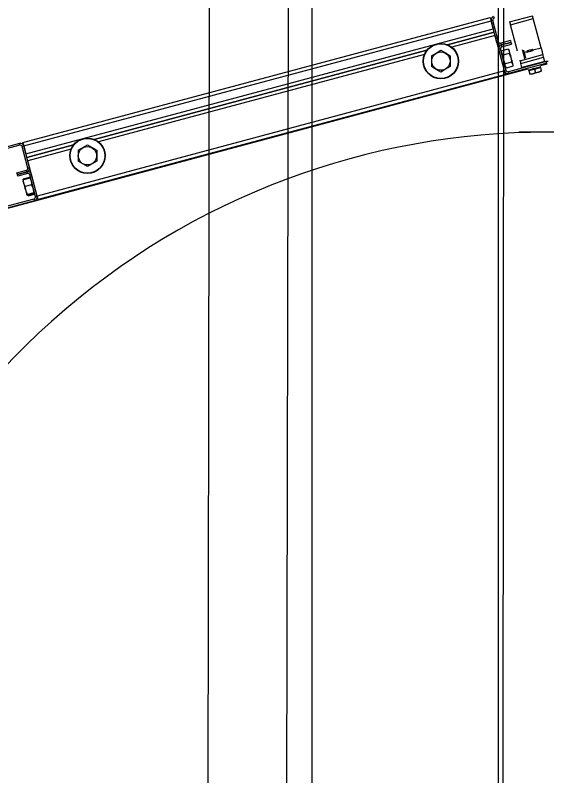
# Model space of a CAD drawing. Extents: x -264205 to -263659, y -1242401 to -1242060.
# Drawn here: x -263909.282 to -263908.854, y -1242121.96 to -1242121.347 of the extents above; entities that cross this region are included whole.
import ezdxf

# ---------------------------------------------------------------- set-up
doc = ezdxf.new("R2010")
doc.units = 0
for name, color, linetype in [('KFA_SO_10-1_PLACHTY', 7, 'Continuous'), ('KFA_SO_10-1_TRIBUNA_A_OBVOD', 7, 'Continuous'), ('OBRUBNIKY_KOMUNIKACIE_PROJEKT', 7, 'Continuous'), ('SITUACIA_DSP_2D', 7, 'Continuous')]:
    doc.layers.add(name, color=color, linetype=linetype)

msp = doc.modelspace()

# ---------------------------------------------------------------- linework, layer by layer
at = {"layer": 'KFA_SO_10-1_PLACHTY'}
for p, q in [((-263909.144, -1242131.92), (-263909.091, -1242101.788)), ((-263909.025, -1242101.851), (-263909.077, -1242129.087))]:
    msp.add_line(p, q, dxfattribs=at)
at = {"layer": 'KFA_SO_10-1_TRIBUNA_A_OBVOD'}
msp.add_lwpolyline([(-263892.034, -1242108.1), (-263908.6571, -1242101.22742), (-263908.8793, -1242101.77499), (-263908.89092, -1242125.41019)], dxfattribs=at)
at = {"layer": 'OBRUBNIKY_KOMUNIKACIE_PROJEKT'}
msp.add_line((-263909.04274, -1242132.43268), (-263909.04274, -1242101.38224), dxfattribs=at)
at = {"layer": 'SITUACIA_DSP_2D'}
for p, q in [((-263909.04279, -1242132.43267), (-263909.04279, -1242101.38223)), ((-263908.89279, -1242125.43224), (-263908.89279, -1242101.76908)), ((-263908.88383, -1242121.35261), (-263908.86547, -1242121.34769)), ((-263908.86546, -1242121.34773), (-263908.86547, -1242121.34769)), ((-263908.86543, -1242121.34786), (-263908.86546, -1242121.34773)), ((-263909.27569, -1242121.44974), (-263908.89946, -1242121.34893)), ((-263909.27495, -1242121.45249), (-263908.89872, -1242121.35168)), ((-263908.89946, -1242121.34893), (-263908.89945, -1242121.34898)), ((-263908.89945, -1242121.34898), (-263908.89941, -1242121.34914)), ((-263908.89941, -1242121.34914), (-263908.89934, -1242121.34939)), ((-263908.89934, -1242121.34939), (-263908.89925, -1242121.34973)), ((-263908.89925, -1242121.34973), (-263908.89913, -1242121.35015)), ((-263908.89913, -1242121.35015), (-263908.89901, -1242121.35063)), ((-263908.89901, -1242121.35063), (-263908.89887, -1242121.35114)), ((-263908.89887, -1242121.35114), (-263908.89872, -1242121.35168)), ((-263908.89735, -1242121.35131), (-263908.89872, -1242121.35168)), ((-263908.89872, -1242121.35168), (-263908.897, -1242121.3581)), ((-263908.89405, -1242121.36912), (-263908.89872, -1242121.35168)), ((-263908.89268, -1242121.36875), (-263908.89735, -1242121.35131)), ((-263908.89671, -1242121.34819), (-263908.89634, -1242121.34957)), ((-263908.88383, -1242121.35261), (-263908.88381, -1242121.35265)), ((-263908.88381, -1242121.35265), (-263908.88378, -1242121.35277)), ((-263908.88378, -1242121.35277), (-263908.88373, -1242121.35298)), ((-263908.88373, -1242121.35298), (-263908.88365, -1242121.35325)), ((-263908.88365, -1242121.35325), (-263908.88356, -1242121.35358)), ((-263908.88356, -1242121.35358), (-263908.88346, -1242121.35396)), ((-263908.88324, -1242121.35481), (-263908.86488, -1242121.34989)), ((-263908.86537, -1242121.34806), (-263908.86543, -1242121.34786)), ((-263908.8653, -1242121.34833), (-263908.86537, -1242121.34806)), ((-263908.86521, -1242121.34867), (-263908.8653, -1242121.34833)), ((-263908.86511, -1242121.34905), (-263908.86521, -1242121.34867)), ((-263908.865, -1242121.34946), (-263908.86511, -1242121.34905)), ((-263908.86488, -1242121.34989), (-263908.865, -1242121.34946)), ((-263908.85859, -1242121.37338), (-263908.86488, -1242121.34989)), ((-263909.27323, -1242121.45891), (-263908.897, -1242121.3581)), ((-263908.88346, -1242121.35396), (-263908.88335, -1242121.35438)), ((-263908.88335, -1242121.35438), (-263908.88324, -1242121.35481)), ((-263908.87756, -1242121.37601), (-263908.88324, -1242121.35481)), ((-263908.89627, -1242121.36086), (-263908.93389, -1242121.37094)), ((-263908.93389, -1242121.37094), (-263908.89627, -1242121.36086)), ((-263908.89553, -1242121.36361), (-263908.9304, -1242121.37295)), ((-263908.88791, -1242121.39206), (-263908.89553, -1242121.36361)), ((-263908.89405, -1242121.36912), (-263908.89268, -1242121.36875)), ((-263908.88313, -1242121.36766), (-263908.89093, -1242121.36975)), ((-263908.89093, -1242121.36975), (-263908.89056, -1242121.37113)), ((-263908.89056, -1242121.37113), (-263908.88276, -1242121.36904)), ((-263908.88276, -1242121.36904), (-263908.89056, -1242121.37113)), ((-263908.89056, -1242121.37113), (-263908.89019, -1242121.37251)), ((-263908.89019, -1242121.37251), (-263908.88239, -1242121.37042)), ((-263908.88313, -1242121.36766), (-263908.88276, -1242121.36904)), ((-263908.88276, -1242121.36904), (-263908.88239, -1242121.37042)), ((-263908.95041, -1242121.37536), (-263909.21835, -1242121.44716)), ((-263909.21835, -1242121.44716), (-263908.95041, -1242121.37536)), ((-263908.9468, -1242121.37977), (-263908.94305, -1242121.37761)), ((-263908.94305, -1242121.37761), (-263908.9392, -1242121.37539)), ((-263908.9392, -1242121.37539), (-263908.93545, -1242121.37755)), ((-263908.93545, -1242121.37755), (-263908.9316, -1242121.37977)), ((-263908.8912, -1242121.37425), (-263908.89258, -1242121.37462)), ((-263908.88791, -1242121.39206), (-263908.89258, -1242121.37462)), ((-263908.88653, -1242121.39169), (-263908.8912, -1242121.37425)), ((-263908.89019, -1242121.37652), (-263908.89014, -1242121.37593)), ((-263908.88996, -1242121.37805), (-263908.89019, -1242121.37652)), ((-263908.88504, -1242121.37456), (-263908.89014, -1242121.37593)), ((-263908.88922, -1242121.37937), (-263908.88996, -1242121.37805)), ((-263908.88412, -1242121.37801), (-263908.88922, -1242121.37937)), ((-263908.88504, -1242121.37456), (-263908.8843, -1242121.37589)), ((-263908.8843, -1242121.37589), (-263908.88407, -1242121.37741)), ((-263908.88407, -1242121.37741), (-263908.88412, -1242121.37801)), ((-263908.88412, -1242121.37801), (-263908.88382, -1242121.37863)), ((-263908.88409, -1242121.37583), (-263908.88409, -1242121.37581)), ((-263908.88402, -1242121.37608), (-263908.88409, -1242121.37583)), ((-263908.88387, -1242121.37667), (-263908.88402, -1242121.37608)), ((-263908.88363, -1242121.37754), (-263908.88387, -1242121.37667)), ((-263908.88333, -1242121.37866), (-263908.88363, -1242121.37754)), ((-263908.87355, -1242121.37499), (-263908.87356, -1242121.37493)), ((-263908.87345, -1242121.37534), (-263908.87355, -1242121.37499)), ((-263908.87328, -1242121.37597), (-263908.87345, -1242121.37534)), ((-263908.87305, -1242121.37684), (-263908.87328, -1242121.37597)), ((-263908.87277, -1242121.37787), (-263908.87305, -1242121.37684)), ((-263908.87248, -1242121.37896), (-263908.87277, -1242121.37787)), ((-263908.87269, -1242121.37544), (-263908.87268, -1242121.37546)), ((-263908.87268, -1242121.37546), (-263908.87261, -1242121.37574)), ((-263908.87261, -1242121.37574), (-263908.87245, -1242121.37631)), ((-263908.87245, -1242121.37631), (-263908.87224, -1242121.37711)), ((-263908.87226, -1242121.37704), (-263908.87012, -1242121.37647)), ((-263908.87224, -1242121.37711), (-263908.87199, -1242121.37806)), ((-263908.87199, -1242121.37806), (-263908.87172, -1242121.37904)), ((-263908.8701, -1242121.3771), (-263908.87027, -1242121.37714)), ((-263908.86962, -1242121.37697), (-263908.8701, -1242121.3771)), ((-263908.86985, -1242121.37601), (-263908.87002, -1242121.37605)), ((-263908.86936, -1242121.37588), (-263908.86985, -1242121.37601)), ((-263908.86889, -1242121.37677), (-263908.86962, -1242121.37697)), ((-263908.86863, -1242121.37568), (-263908.86936, -1242121.37588)), ((-263908.86799, -1242121.37653), (-263908.86889, -1242121.37677)), ((-263908.86777, -1242121.37545), (-263908.86863, -1242121.37568)), ((-263908.86703, -1242121.37628), (-263908.86799, -1242121.37653)), ((-263908.8669, -1242121.37522), (-263908.86777, -1242121.37545)), ((-263908.86614, -1242121.37603), (-263908.86703, -1242121.37628)), ((-263908.86617, -1242121.37502), (-263908.8669, -1242121.37522)), ((-263908.86568, -1242121.37489), (-263908.86617, -1242121.37502)), ((-263908.8654, -1242121.37584), (-263908.86614, -1242121.37603)), ((-263908.86551, -1242121.37484), (-263908.86568, -1242121.37489)), ((-263908.86493, -1242121.37571), (-263908.8654, -1242121.37584)), ((-263908.86522, -1242121.37516), (-263908.85859, -1242121.37338)), ((-263908.86476, -1242121.37567), (-263908.86493, -1242121.37571)), ((-263908.85859, -1242121.37338), (-263908.8583, -1242121.37446)), ((-263908.8583, -1242121.37446), (-263908.85802, -1242121.37549)), ((-263908.85802, -1242121.37549), (-263908.85777, -1242121.37644)), ((-263908.85777, -1242121.37644), (-263908.85755, -1242121.37727)), ((-263908.85755, -1242121.37727), (-263908.85736, -1242121.37796)), ((-263908.85736, -1242121.37796), (-263908.85723, -1242121.37847)), ((-263908.95242, -1242121.37885), (-263909.21486, -1242121.44917)), ((-263908.9468, -1242121.37977), (-263908.9468, -1242121.38356)), ((-263908.9468, -1242121.38356), (-263908.9468, -1242121.38745)), ((-263908.9316, -1242121.37977), (-263908.9316, -1242121.38356)), ((-263908.9316, -1242121.38356), (-263908.9316, -1242121.38745)), ((-263908.88917, -1242121.38007), (-263908.88922, -1242121.37937)), ((-263908.88869, -1242121.38284), (-263908.88917, -1242121.38007)), ((-263908.88777, -1242121.38542), (-263908.88869, -1242121.38284)), ((-263908.88382, -1242121.37863), (-263908.88286, -1242121.3812)), ((-263908.88299, -1242121.37993), (-263908.88333, -1242121.37866)), ((-263908.88263, -1242121.3813), (-263908.88299, -1242121.37993)), ((-263908.88286, -1242121.3812), (-263908.88235, -1242121.38397)), ((-263908.88226, -1242121.38266), (-263908.88263, -1242121.3813)), ((-263908.88235, -1242121.38397), (-263908.88227, -1242121.38489)), ((-263908.88192, -1242121.38394), (-263908.88226, -1242121.38266)), ((-263908.88162, -1242121.38505), (-263908.88192, -1242121.38394)), ((-263908.87558, -1242121.38339), (-263908.87559, -1242121.38335)), ((-263908.87549, -1242121.3837), (-263908.87558, -1242121.38339)), ((-263908.87547, -1242121.3838), (-263908.87549, -1242121.3837)), ((-263908.87547, -1242121.3838), (-263908.85711, -1242121.37889)), ((-263908.87547, -1242121.3838), (-263908.87546, -1242121.38385)), ((-263908.87546, -1242121.38385), (-263908.87542, -1242121.38397)), ((-263908.87542, -1242121.38397), (-263908.87537, -1242121.38418)), ((-263908.87537, -1242121.38418), (-263908.87529, -1242121.38445)), ((-263908.87529, -1242121.38445), (-263908.8752, -1242121.38478)), ((-263908.87488, -1242121.38601), (-263908.85652, -1242121.38109)), ((-263908.85564, -1242121.38439), (-263908.87399, -1242121.38931)), ((-263908.8722, -1242121.38002), (-263908.87248, -1242121.37896)), ((-263908.87195, -1242121.38096), (-263908.8722, -1242121.38002)), ((-263908.87175, -1242121.38168), (-263908.87195, -1242121.38096)), ((-263908.87163, -1242121.38214), (-263908.87175, -1242121.38168)), ((-263908.87172, -1242121.37904), (-263908.87148, -1242121.37995)), ((-263908.87159, -1242121.38228), (-263908.87163, -1242121.38214)), ((-263908.87148, -1242121.37995), (-263908.87128, -1242121.3807)), ((-263908.87128, -1242121.3807), (-263908.87114, -1242121.3812)), ((-263908.87114, -1242121.3812), (-263908.87109, -1242121.3814)), ((-263908.87109, -1242121.3814), (-263908.87109, -1242121.3814)), ((-263908.85723, -1242121.37847), (-263908.85714, -1242121.37878)), ((-263908.85714, -1242121.37878), (-263908.85711, -1242121.37889)), ((-263908.8571, -1242121.37893), (-263908.85711, -1242121.37889)), ((-263908.85707, -1242121.37905), (-263908.8571, -1242121.37893)), ((-263908.85701, -1242121.37926), (-263908.85707, -1242121.37905)), ((-263908.85694, -1242121.37953), (-263908.85701, -1242121.37926)), ((-263908.85685, -1242121.37987), (-263908.85694, -1242121.37953)), ((-263908.85675, -1242121.38025), (-263908.85685, -1242121.37987)), ((-263908.85664, -1242121.38066), (-263908.85675, -1242121.38025)), ((-263908.85652, -1242121.38109), (-263908.85664, -1242121.38066)), ((-263908.85564, -1242121.38439), (-263908.85652, -1242121.38109)), ((-263909.30411, -1242121.50699), (-263908.86916, -1242121.39045)), ((-263908.9468, -1242121.38745), (-263908.9468, -1242121.38855)), ((-263908.94294, -1242121.39078), (-263908.9468, -1242121.38855)), ((-263908.9316, -1242121.38855), (-263908.93534, -1242121.39071)), ((-263908.9316, -1242121.38745), (-263908.9316, -1242121.38855)), ((-263908.88738, -1242121.38626), (-263908.88777, -1242121.38542)), ((-263908.88742, -1242121.38685), (-263908.88738, -1242121.38626)), ((-263908.8872, -1242121.38838), (-263908.88742, -1242121.38685)), ((-263908.88227, -1242121.38489), (-263908.88738, -1242121.38626)), ((-263908.88645, -1242121.3897), (-263908.8872, -1242121.38838)), ((-263908.88135, -1242121.38834), (-263908.88645, -1242121.3897)), ((-263908.85432, -1242121.38453), (-263908.88478, -1242121.39269)), ((-263908.85395, -1242121.38591), (-263908.88442, -1242121.39407)), ((-263908.88227, -1242121.38489), (-263908.88153, -1242121.38622)), ((-263908.88139, -1242121.38593), (-263908.88162, -1242121.38505)), ((-263908.88153, -1242121.38622), (-263908.8813, -1242121.38775)), ((-263908.88123, -1242121.38651), (-263908.88139, -1242121.38593)), ((-263908.8813, -1242121.38775), (-263908.88135, -1242121.38834)), ((-263908.88116, -1242121.38677), (-263908.88123, -1242121.38651)), ((-263908.88116, -1242121.38678), (-263908.88116, -1242121.38677)), ((-263908.8752, -1242121.38478), (-263908.8751, -1242121.38516)), ((-263908.8751, -1242121.38516), (-263908.87499, -1242121.38558)), ((-263908.87499, -1242121.38558), (-263908.87488, -1242121.38601)), ((-263908.87399, -1242121.38931), (-263908.87488, -1242121.38601)), ((-263908.8683, -1242121.39182), (-263908.86371, -1242121.39059)), ((-263908.86514, -1242121.39048), (-263908.86636, -1242121.39081)), ((-263908.86383, -1242121.39013), (-263908.86514, -1242121.39048)), ((-263908.86253, -1242121.38978), (-263908.86383, -1242121.39013)), ((-263908.86371, -1242121.39059), (-263908.85912, -1242121.38936)), ((-263908.86371, -1242121.39059), (-263908.86292, -1242121.39354)), ((-263908.86131, -1242121.38945), (-263908.86253, -1242121.38978)), ((-263908.86027, -1242121.38917), (-263908.86131, -1242121.38945)), ((-263908.85946, -1242121.38896), (-263908.86027, -1242121.38917)), ((-263908.85896, -1242121.38882), (-263908.85946, -1242121.38896)), ((-263908.85912, -1242121.38936), (-263908.85833, -1242121.39231)), ((-263908.85906, -1242121.38774), (-263908.85358, -1242121.38627)), ((-263908.85879, -1242121.38878), (-263908.85896, -1242121.38882)), ((-263908.85395, -1242121.38591), (-263908.85432, -1242121.38453)), ((-263908.88791, -1242121.39206), (-263909.26413, -1242121.49287)), ((-263908.88717, -1242121.39481), (-263909.2634, -1242121.49562)), ((-263908.9392, -1242121.39294), (-263908.94294, -1242121.39078)), ((-263908.93534, -1242121.39071), (-263908.9392, -1242121.39294)), ((-263908.88791, -1242121.39206), (-263908.88653, -1242121.39169)), ((-263908.88776, -1242121.39259), (-263908.88791, -1242121.39206)), ((-263908.88762, -1242121.39311), (-263908.88776, -1242121.39259)), ((-263908.8875, -1242121.39359), (-263908.88762, -1242121.39311)), ((-263908.88738, -1242121.394), (-263908.8875, -1242121.39359)), ((-263908.88729, -1242121.39434), (-263908.88738, -1242121.394)), ((-263908.88722, -1242121.3946), (-263908.88729, -1242121.39434)), ((-263908.88718, -1242121.39476), (-263908.88722, -1242121.3946)), ((-263908.88717, -1242121.39481), (-263908.88718, -1242121.39476)), ((-263908.88478, -1242121.39269), (-263908.88442, -1242121.39407)), ((-263908.86871, -1242121.39144), (-263908.86888, -1242121.39148)), ((-263908.86821, -1242121.3913), (-263908.86871, -1242121.39144)), ((-263908.8683, -1242121.39182), (-263908.86751, -1242121.39477)), ((-263908.8674, -1242121.39109), (-263908.86821, -1242121.3913)), ((-263908.86512, -1242121.39437), (-263908.86751, -1242121.39477)), ((-263908.86751, -1242121.39477), (-263908.86519, -1242121.39439)), ((-263908.86751, -1242121.39477), (-263908.86745, -1242121.39499)), ((-263908.86745, -1242121.39499), (-263908.86745, -1242121.39497)), ((-263908.86636, -1242121.39081), (-263908.8674, -1242121.39109)), ((-263908.86519, -1242121.39439), (-263908.86292, -1242121.39354)), ((-263908.86292, -1242121.39354), (-263908.86512, -1242121.39437)), ((-263908.86053, -1242121.39314), (-263908.86292, -1242121.39354)), ((-263908.86292, -1242121.39354), (-263908.8606, -1242121.39316)), ((-263908.8606, -1242121.39316), (-263908.85833, -1242121.39231)), ((-263908.85833, -1242121.39231), (-263908.86053, -1242121.39314)), ((-263908.85833, -1242121.39231), (-263908.85827, -1242121.39253)), ((-263908.85827, -1242121.39253), (-263908.85828, -1242121.39251)), ((-263908.83064, -1242121.4414), (-263908.87652, -1242121.4414)), ((-263909.27844, -1242121.45048), (-263909.3647, -1242121.47359)), ((-263909.27807, -1242121.45185), (-263909.36433, -1242121.47496)), ((-263909.27807, -1242121.45185), (-263909.27844, -1242121.45048)), ((-263909.27569, -1242121.44974), (-263909.27568, -1242121.44979)), ((-263909.27568, -1242121.44979), (-263909.27563, -1242121.44995)), ((-263909.27563, -1242121.44995), (-263909.27557, -1242121.4502)), ((-263909.27557, -1242121.4502), (-263909.27547, -1242121.45054)), ((-263909.27547, -1242121.45054), (-263909.27536, -1242121.45096)), ((-263909.27536, -1242121.45096), (-263909.27524, -1242121.45144)), ((-263909.27524, -1242121.45144), (-263909.2751, -1242121.45195)), ((-263909.23487, -1242121.45159), (-263909.27249, -1242121.46167)), ((-263909.27249, -1242121.46167), (-263909.23487, -1242121.45159)), ((-263909.22752, -1242121.45383), (-263909.22366, -1242121.45161)), ((-263909.22366, -1242121.45161), (-263909.21992, -1242121.45377)), ((-263909.27495, -1242121.45249), (-263909.27633, -1242121.45286)), ((-263909.27166, -1242121.47029), (-263909.27633, -1242121.45286)), ((-263909.2751, -1242121.45195), (-263909.27495, -1242121.45249)), ((-263909.27495, -1242121.45249), (-263909.27323, -1242121.45891)), ((-263909.27028, -1242121.46993), (-263909.27495, -1242121.45249)), ((-263909.23689, -1242121.45508), (-263909.27176, -1242121.46442)), ((-263909.23126, -1242121.456), (-263909.22752, -1242121.45383)), ((-263909.23126, -1242121.456), (-263909.23126, -1242121.45979)), ((-263909.21992, -1242121.45377), (-263909.21606, -1242121.456)), ((-263909.21606, -1242121.456), (-263909.21606, -1242121.45979)), ((-263909.23126, -1242121.45979), (-263909.23126, -1242121.46367)), ((-263909.23126, -1242121.46367), (-263909.23126, -1242121.46477)), ((-263909.21606, -1242121.45979), (-263909.21606, -1242121.46367)), ((-263909.21606, -1242121.46367), (-263909.21606, -1242121.46477)), ((-263909.26413, -1242121.49287), (-263909.27176, -1242121.46442)), ((-263909.27166, -1242121.47029), (-263909.27028, -1242121.46993)), ((-263909.22741, -1242121.467), (-263909.23126, -1242121.46477)), ((-263909.22366, -1242121.46916), (-263909.22741, -1242121.467)), ((-263909.21981, -1242121.46693), (-263909.22366, -1242121.46916)), ((-263909.21606, -1242121.46477), (-263909.21981, -1242121.46693)), ((-263909.28047, -1242121.47413), (-263909.27267, -1242121.47204)), ((-263909.2801, -1242121.47551), (-263909.28047, -1242121.47413)), ((-263909.2723, -1242121.47342), (-263909.2801, -1242121.47551)), ((-263909.2801, -1242121.47551), (-263909.2723, -1242121.47342)), ((-263909.27973, -1242121.47688), (-263909.2801, -1242121.47551)), ((-263909.27193, -1242121.47479), (-263909.27973, -1242121.47688)), ((-263909.2723, -1242121.47342), (-263909.27267, -1242121.47204)), ((-263909.27193, -1242121.47479), (-263909.2723, -1242121.47342)), ((-263909.26881, -1242121.47543), (-263909.27018, -1242121.4758)), ((-263909.26551, -1242121.49323), (-263909.27018, -1242121.4758)), ((-263909.26413, -1242121.49287), (-263909.26881, -1242121.47543)), ((-263909.27556, -1242121.48071), (-263909.27555, -1242121.48074)), ((-263909.27555, -1242121.48074), (-263909.27546, -1242121.48105)), ((-263909.27546, -1242121.48105), (-263909.27529, -1242121.48169)), ((-263909.27541, -1242121.47974), (-263909.27536, -1242121.47915)), ((-263909.27538, -1242121.47996), (-263909.27541, -1242121.47974)), ((-263909.27026, -1242121.47778), (-263909.27536, -1242121.47915)), ((-263909.27529, -1242121.48169), (-263909.27504, -1242121.48261)), ((-263909.27011, -1242121.47832), (-263909.27522, -1242121.47969)), ((-263909.2752, -1242121.48025), (-263909.27522, -1242121.47969)), ((-263909.27487, -1242121.48248), (-263909.2752, -1242121.48025)), ((-263909.2741, -1242121.48453), (-263909.27487, -1242121.48248)), ((-263909.26989, -1242121.47841), (-263909.27011, -1242121.47832)), ((-263909.27011, -1242121.47832), (-263909.26985, -1242121.47882)), ((-263909.26974, -1242121.47858), (-263909.26989, -1242121.47841)), ((-263909.26985, -1242121.47882), (-263909.26904, -1242121.48085)), ((-263909.26904, -1242121.48085), (-263909.26867, -1242121.48307)), ((-263909.27504, -1242121.48261), (-263909.27474, -1242121.48376)), ((-263909.27474, -1242121.48376), (-263909.27439, -1242121.48506)), ((-263909.27439, -1242121.48506), (-263909.27402, -1242121.48643)), ((-263909.27375, -1242121.48518), (-263909.2741, -1242121.48453)), ((-263909.27402, -1242121.48643), (-263909.27366, -1242121.48778)), ((-263909.26864, -1242121.48382), (-263909.27375, -1242121.48518)), ((-263909.27367, -1242121.48623), (-263909.27375, -1242121.48518)), ((-263909.27311, -1242121.489), (-263909.27367, -1242121.48623)), ((-263909.27366, -1242121.48778), (-263909.27332, -1242121.48904)), ((-263909.26867, -1242121.48307), (-263909.26864, -1242121.48382)), ((-263909.26864, -1242121.48382), (-263909.26758, -1242121.48635)), ((-263909.26758, -1242121.48635), (-263909.26702, -1242121.48912)), ((-263909.27332, -1242121.48904), (-263909.27304, -1242121.49011)), ((-263909.27205, -1242121.49153), (-263909.27311, -1242121.489)), ((-263909.27304, -1242121.49011), (-263909.27281, -1242121.49094)), ((-263909.27281, -1242121.49094), (-263909.27267, -1242121.49147)), ((-263909.27267, -1242121.49147), (-263909.27262, -1242121.49167)), ((-263909.27262, -1242121.49167), (-263909.27262, -1242121.49167)), ((-263909.27227, -1242121.49213), (-263909.2722, -1242121.49171)), ((-263909.27182, -1242121.49238), (-263909.27227, -1242121.49213)), ((-263909.2722, -1242121.49171), (-263909.27205, -1242121.49153)), ((-263909.26694, -1242121.49016), (-263909.27205, -1242121.49153)), ((-263909.26671, -1242121.49101), (-263909.27182, -1242121.49238)), ((-263909.26657, -1242121.49156), (-263909.27167, -1242121.49292)), ((-263909.26702, -1242121.48912), (-263909.26694, -1242121.49016)), ((-263909.26694, -1242121.49016), (-263909.26649, -1242121.49042)), ((-263909.26656, -1242121.49083), (-263909.26671, -1242121.49101)), ((-263909.26652, -1242121.49097), (-263909.26657, -1242121.49156)), ((-263909.26649, -1242121.49042), (-263909.26656, -1242121.49083)), ((-263909.26655, -1242121.49078), (-263909.26652, -1242121.49097)), ((-263909.26551, -1242121.49323), (-263909.26413, -1242121.49287)), ((-263909.26399, -1242121.4934), (-263909.26413, -1242121.49287)), ((-263909.26385, -1242121.49392), (-263909.26399, -1242121.4934)), ((-263909.26372, -1242121.4944), (-263909.26385, -1242121.49392)), ((-263909.26361, -1242121.49481), (-263909.26372, -1242121.4944)), ((-263909.35278, -1242121.51809), (-263909.26652, -1242121.49498)), ((-263909.35241, -1242121.51947), (-263909.26615, -1242121.49636)), ((-263909.26615, -1242121.49636), (-263909.26652, -1242121.49498)), ((-263909.26352, -1242121.49515), (-263909.26361, -1242121.49481)), ((-263909.26345, -1242121.49541), (-263909.26352, -1242121.49515)), ((-263909.26341, -1242121.49557), (-263909.26345, -1242121.49541)), ((-263909.2634, -1242121.49562), (-263909.26341, -1242121.49557))]:
    msp.add_line(p, q, dxfattribs=at)
for centre, radius in [((-263908.9392, -1242121.38416), 0.01425), ((-263908.9392, -1242121.38416), 0.01401), ((-263908.9392, -1242121.38416), 0.00739), ((-263909.22366, -1242121.46038), 0.01425), ((-263909.22366, -1242121.46038), 0.01401), ((-263909.22366, -1242121.46038), 0.00739)]:
    msp.add_circle(centre, radius, dxfattribs=at)
for centre, radius, start, end in [((-263908.89597, -1242121.35094), 0.00285, 105.00001, 195), ((-263908.89597, -1242121.35094), 0.00142, 105.00001, 195), ((-263908.8913, -1242121.36838), 0.00285, 195, 285.00001), ((-263908.8913, -1242121.36838), 0.00143, 195, 285.00001), ((-263908.88982, -1242121.37388), 0.00285, 105.00001, 195), ((-263908.88982, -1242121.37388), 0.00143, 105.00001, 195), ((-263908.85358, -1242121.38728), 0.00285, 74.99999, 105.00001), ((-263908.8601, -1242121.38962), 0.000475, 15, 105.00001), ((-263908.88515, -1242121.39132), 0.00285, 195, 285.00001), ((-263908.88515, -1242121.39132), 0.00143, 195, 285.00001), ((-263908.86733, -1242121.39156), 0.000475, 105.00001, 195), ((-263908.85358, -1242122.0399), 0.5985, 324.56502, 215.43498), ((-263909.27771, -1242121.45323), 0.00285, 15, 105.00001), ((-263909.27771, -1242121.45323), 0.00143, 15, 105.00001), ((-263909.27303, -1242121.47066), 0.00285, 285.00001, 15), ((-263909.27303, -1242121.47066), 0.00143, 285.00001, 15), ((-263909.27156, -1242121.47617), 0.00285, 15, 105.00001), ((-263909.27156, -1242121.47617), 0.00143, 15, 105.00001), ((-263909.26689, -1242121.4936), 0.00143, 285.00001, 15), ((-263909.26689, -1242121.4936), 0.00285, 285.00001, 15)]:
    msp.add_arc(centre, radius, start, end, dxfattribs=at)

doc.saveas('drawing.dxf')
